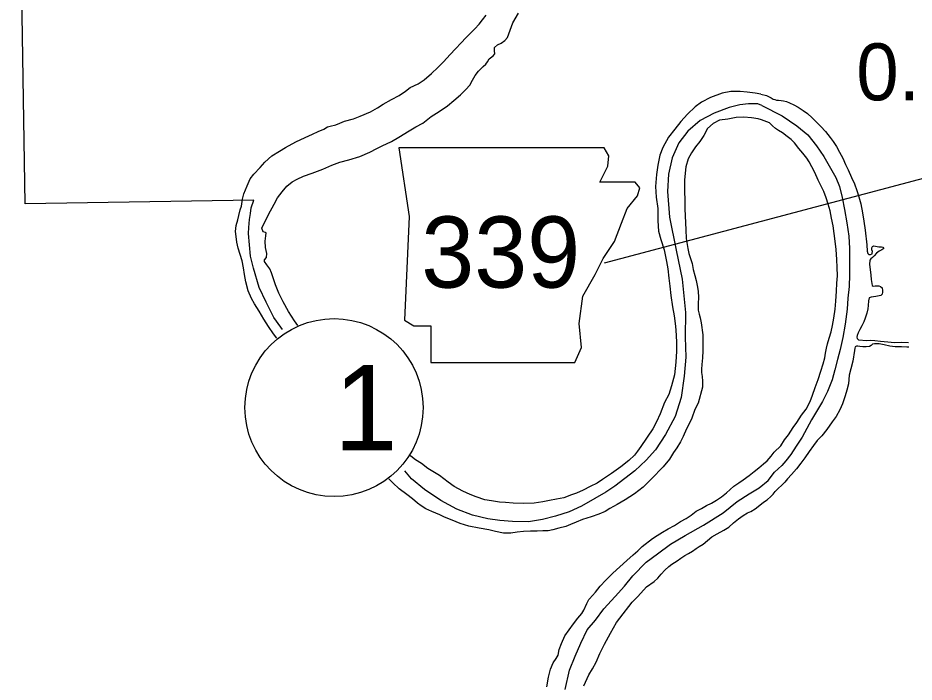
# Model space of a CAD drawing. Extents: x -939622 to -934222, y 1383701 to 1385301.
# Drawn here: x -936076.4 to -936056.47, y 1384433.13 to 1384447.91 of the extents above; entities that cross this region are included whole.
import ezdxf

# ---------------------------------------------------------------- set-up
doc = ezdxf.new("R2010")
doc.units = 0
for name, color, linetype in [('Level 2', 7, 'Continuous'), ('Level 21', 7, 'Continuous'), ('Level 25', 7, 'Continuous'), ('Level 27', 7, 'Continuous'), ('Level 9', 7, 'Continuous')]:
    doc.layers.add(name, color=color, linetype=linetype)

msp = doc.modelspace()

# ---------------------------------------------------------------- linework, layer by layer
at = {"layer": 'Level 2'}
for points in [[(-936070.516, 1384440.973), (-936070.555, 1384441.025), (-936070.707, 1384441.247), (-936070.882, 1384441.583), (-936071.031, 1384441.914), (-936071.164, 1384442.344), (-936071.224, 1384442.611), (-936071.274, 1384443.109), (-936071.265, 1384443.245), (-936071.248, 1384443.426), (-936071.23, 1384443.555), (-936071.212, 1384443.685), (-936071.15, 1384443.855), (-936076.237, 1384443.774), (-936076.361, 1384451.711), (-936076.398, 1384454.074)], [(-936059.862, 1384445.958), (-936059.95, 1384445.996), (-936060.158, 1384446), (-936060.349, 1384445.975), (-936060.582, 1384445.918), (-936060.916, 1384445.79), (-936061.227, 1384445.627), (-936061.501, 1384445.389), (-936061.702, 1384445.129), (-936061.851, 1384444.792), (-936061.936, 1384444.432), (-936061.96, 1384444.046), (-936061.909, 1384443.475), (-936061.763, 1384442.742), (-936061.631, 1384442.095), (-936061.555, 1384441.356), (-936061.56, 1384440.808), (-936061.548, 1384440.363), (-936061.583, 1384439.935), (-936061.653, 1384439.464), (-936061.788, 1384439.043), (-936061.998, 1384438.644), (-936062.222, 1384438.299), (-936062.43, 1384438.069), (-936062.683, 1384437.835), (-936063.128, 1384437.491), (-936063.33, 1384437.36), (-936063.573, 1384437.213), (-936063.872, 1384437.044), (-936064.143, 1384436.923), (-936064.444, 1384436.823), (-936064.736, 1384436.751), (-936065.044, 1384436.701), (-936065.399, 1384436.703), (-936065.681, 1384436.729), (-936065.953, 1384436.765), (-936066.288, 1384436.845), (-936066.639, 1384436.979), (-936066.998, 1384437.175), (-936067.36, 1384437.414), (-936067.648, 1384437.651), (-936067.799, 1384437.829)], [(-936059.862, 1384445.958), (-936059.407, 1384445.733), (-936059.082, 1384445.511), (-936058.84, 1384445.304), (-936058.647, 1384445.065), (-936058.481, 1384444.825), (-936058.33, 1384444.569), (-936058.216, 1384444.357), (-936058.136, 1384444.156), (-936058.072, 1384443.914), (-936058.023, 1384443.645), (-936057.969, 1384443.347), (-936057.927, 1384443.056), (-936057.91, 1384442.777), (-936057.907, 1384442.464), (-936057.908, 1384442.193), (-936057.918, 1384441.931), (-936057.947, 1384441.674), (-936057.962, 1384441.426), (-936058.008, 1384441.093), (-936058.06, 1384440.799), (-936058.115, 1384440.532), (-936058.179, 1384440.306), (-936058.233, 1384440.078), (-936058.299, 1384439.856), (-936058.4, 1384439.599), (-936058.514, 1384439.374), (-936058.641, 1384439.152), (-936058.754, 1384438.967), (-936058.86, 1384438.773), (-936058.964, 1384438.579), (-936059.094, 1384438.378), (-936059.216, 1384438.196), (-936059.324, 1384438.056), (-936059.413, 1384437.95), (-936059.575, 1384437.805)], [(-936061.886, 1384436.198), (-936061.564, 1384436.391), (-936061.157, 1384436.62), (-936060.719, 1384436.901), (-936060.407, 1384437.148), (-936060.143, 1384437.323), (-936059.915, 1384437.451), (-936059.721, 1384437.618), (-936059.575, 1384437.805)], [(-936064.231, 1384432.964), (-936064.138, 1384433.398), (-936064.007, 1384433.707), (-936063.884, 1384433.995), (-936063.744, 1384434.295), (-936063.554, 1384434.508), (-936063.37, 1384434.762), (-936063.12, 1384435.034), (-936062.916, 1384435.268), (-936062.728, 1384435.493), (-936062.434, 1384435.799), (-936062.175, 1384435.985), (-936061.886, 1384436.198)]]:
    msp.add_lwpolyline(points, dxfattribs=at)
at = {"layer": 'Level 21'}
msp.add_line((-936063.359, 1384442.456), (-936054.672, 1384444.764), dxfattribs=at)
msp.add_lwpolyline([(-936067.927, 1384445.017), (-936067.699, 1384443.494), (-936067.8, 1384441.185), (-936067.597, 1384441.058), (-936067.216, 1384441.058), (-936067.216, 1384440.246), (-936064.019, 1384440.246), (-936063.867, 1384440.576), (-936063.917, 1384441.109), (-936063.841, 1384441.718), (-936063.562, 1384442.2), (-936063.385, 1384442.555), (-936063.131, 1384442.936), (-936062.979, 1384443.342), (-936062.852, 1384443.672), (-936062.623, 1384443.951), (-936062.573, 1384444.129), (-936062.674, 1384444.256), (-936063.461, 1384444.256), (-936063.283, 1384444.611), (-936063.258, 1384444.839), (-936063.363, 1384445.015)], close=True, dxfattribs=at)
at = {"layer": 'Level 27'}
msp.add_circle((-936069.37, 1384439.239), 1.98, dxfattribs=at)
at = {"layer": 'Level 9'}
for points in [[(-936070.643, 1384440.78), (-936070.714, 1384440.877), (-936070.825, 1384441.043), (-936070.928, 1384441.206), (-936071.034, 1384441.381), (-936071.137, 1384441.544), (-936071.206, 1384441.663), (-936071.278, 1384441.836), (-936071.334, 1384442.034), (-936071.362, 1384442.201), (-936071.386, 1384442.351), (-936071.416, 1384442.501), (-936071.456, 1384442.645), (-936071.498, 1384442.788), (-936071.528, 1384442.923), (-936071.549, 1384443.046), (-936071.56, 1384443.154), (-936071.545, 1384443.289), (-936071.512, 1384443.42), (-936071.487, 1384443.51), (-936071.454, 1384443.641), (-936071.429, 1384443.719), (-936071.405, 1384443.879), (-936071.375, 1384443.994), (-936071.301, 1384444.174), (-936071.238, 1384444.325), (-936071.15, 1384444.43), (-936071.013, 1384444.583), (-936070.91, 1384444.697), (-936070.751, 1384444.839), (-936070.583, 1384444.945), (-936070.446, 1384445.023), (-936070.218, 1384445.149), (-936070.01, 1384445.25), (-936069.849, 1384445.322), (-936069.725, 1384445.379), (-936069.6, 1384445.433), (-936069.517, 1384445.483), (-936069.457, 1384445.503), (-936069.329, 1384445.53), (-936069.239, 1384445.565), (-936069.135, 1384445.612), (-936068.935, 1384445.662), (-936068.786, 1384445.719), (-936068.561, 1384445.821), (-936068.403, 1384445.911), (-936068.279, 1384445.992), (-936068.095, 1384446.096), (-936067.92, 1384446.184), (-936067.778, 1384446.28), (-936067.678, 1384446.358), (-936067.503, 1384446.44), (-936067.366, 1384446.533), (-936067.204, 1384446.672), (-936067.063, 1384446.802), (-936066.937, 1384446.931), (-936066.785, 1384447.094), (-936066.667, 1384447.22), (-936066.541, 1384447.355), (-936066.442, 1384447.469), (-936066.324, 1384447.586), (-936066.242, 1384447.669), (-936066.145, 1384447.77), (-936066.066, 1384447.868), (-936065.988, 1384447.969)], [(-936070.177, 1384441.064), (-936070.249, 1384441.17), (-936070.379, 1384441.378), (-936070.501, 1384441.595), (-936070.596, 1384441.788), (-936070.672, 1384441.97), (-936070.727, 1384442.128), (-936070.762, 1384442.239), (-936070.797, 1384442.325), (-936070.862, 1384442.417), (-936070.918, 1384442.488), (-936070.916, 1384442.53), (-936070.875, 1384442.582), (-936070.865, 1384442.667), (-936070.892, 1384442.799), (-936070.898, 1384442.94), (-936070.883, 1384443.064), (-936070.881, 1384443.127), (-936070.896, 1384443.136), (-936070.948, 1384443.152), (-936070.976, 1384443.23), (-936070.824, 1384443.534), (-936070.7, 1384443.763), (-936070.628, 1384443.906), (-936070.52, 1384444.041), (-936070.421, 1384444.166), (-936070.3, 1384444.265), (-936070.19, 1384444.322), (-936070.051, 1384444.388), (-936069.857, 1384444.456), (-936069.619, 1384444.545), (-936069.417, 1384444.634), (-936069.244, 1384444.698), (-936069.044, 1384444.754), (-936068.799, 1384444.822), (-936068.576, 1384444.924), (-936068.419, 1384445.002), (-936068.303, 1384445.059), (-936068.092, 1384445.16), (-936067.932, 1384445.254), (-936067.701, 1384445.395), (-936067.553, 1384445.482), (-936067.396, 1384445.567), (-936067.213, 1384445.712), (-936067.035, 1384445.828), (-936066.849, 1384445.952), (-936066.705, 1384446.073), (-936066.557, 1384446.199), (-936066.44, 1384446.313), (-936066.352, 1384446.412), (-936066.288, 1384446.524), (-936066.234, 1384446.625), (-936066.158, 1384446.726), (-936066.058, 1384446.831), (-936065.993, 1384446.883), (-936065.961, 1384446.935), (-936065.918, 1384446.999), (-936065.832, 1384447.067), (-936065.794, 1384447.11), (-936065.799, 1384447.176), (-936065.806, 1384447.251), (-936065.733, 1384447.313), (-936065.658, 1384447.348), (-936065.573, 1384447.404), (-936065.511, 1384447.472), (-936065.395, 1384447.799), (-936065.268, 1384448.013)], [(-936059.883, 1384446.211), (-936060.007, 1384446.238), (-936060.184, 1384446.258), (-936060.338, 1384446.273), (-936060.545, 1384446.268), (-936060.742, 1384446.237), (-936060.998, 1384446.141), (-936061.2, 1384446.034), (-936061.339, 1384445.931), (-936061.513, 1384445.768), (-936061.659, 1384445.605), (-936061.796, 1384445.434), (-936061.933, 1384445.256), (-936062.057, 1384445.028), (-936062.129, 1384444.852), (-936062.169, 1384444.631), (-936062.203, 1384444.423), (-936062.224, 1384444.16), (-936062.207, 1384443.92), (-936062.168, 1384443.668), (-936062.168, 1384443.391), (-936062.154, 1384443.166), (-936062.102, 1384442.978), (-936062.033, 1384442.751), (-936061.976, 1384442.487), (-936061.949, 1384442.328), (-936061.929, 1384442.121), (-936061.904, 1384441.941), (-936061.881, 1384441.731), (-936061.843, 1384441.479), (-936061.811, 1384441.278), (-936061.783, 1384441.11), (-936061.771, 1384440.966), (-936061.759, 1384440.696), (-936061.755, 1384440.494), (-936061.77, 1384440.253), (-936061.8, 1384439.967), (-936061.869, 1384439.721), (-936061.928, 1384439.533), (-936062.026, 1384439.354), (-936062.123, 1384439.102), (-936062.2, 1384438.92), (-936062.28, 1384438.764), (-936062.548, 1384438.376), (-936062.621, 1384438.272), (-936062.693, 1384438.177), (-936062.814, 1384438.06), (-936062.997, 1384437.921), (-936063.198, 1384437.772), (-936063.405, 1384437.641), (-936063.52, 1384437.557), (-936063.672, 1384437.481), (-936063.832, 1384437.403), (-936063.978, 1384437.336), (-936064.088, 1384437.295), (-936064.264, 1384437.234), (-936064.425, 1384437.203), (-936064.58, 1384437.169), (-936064.73, 1384437.142), (-936064.924, 1384437.113), (-936065.161, 1384437.105), (-936065.384, 1384437.115), (-936065.561, 1384437.126), (-936065.688, 1384437.138), (-936065.868, 1384437.164), (-936066.016, 1384437.185), (-936066.213, 1384437.253), (-936066.346, 1384437.304), (-936066.507, 1384437.379), (-936066.701, 1384437.48), (-936066.835, 1384437.579), (-936067.028, 1384437.731), (-936067.284, 1384437.882), (-936067.427, 1384437.996), (-936067.561, 1384438.08), (-936067.662, 1384438.162), (-936067.682, 1384438.184)], [(-936059.883, 1384446.211), (-936059.758, 1384446.179), (-936059.648, 1384446.129), (-936059.605, 1384446.104), (-936059.568, 1384446.093), (-936059.532, 1384446.08), (-936059.486, 1384446.076), (-936059.426, 1384446.072), (-936059.378, 1384446.065), (-936059.308, 1384446.05), (-936059.241, 1384446.019), (-936059.149, 1384445.975), (-936059.054, 1384445.922), (-936058.94, 1384445.851), (-936058.844, 1384445.783), (-936058.738, 1384445.688), (-936058.644, 1384445.589), (-936058.544, 1384445.494), (-936058.443, 1384445.378), (-936058.339, 1384445.249), (-936058.272, 1384445.156), (-936058.202, 1384445.05), (-936058.13, 1384444.924), (-936058.059, 1384444.785), (-936057.996, 1384444.649), (-936057.943, 1384444.531), (-936057.867, 1384444.356), (-936057.799, 1384444.218), (-936057.745, 1384444.066), (-936057.703, 1384443.926), (-936057.661, 1384443.775), (-936057.62, 1384443.572), (-936057.588, 1384443.383), (-936057.565, 1384443.185), (-936057.522, 1384442.859), (-936057.514, 1384442.718), (-936057.506, 1384442.664), (-936057.478, 1384442.647), (-936057.442, 1384442.646), (-936057.409, 1384442.659), (-936057.404, 1384442.677), (-936057.402, 1384442.71), (-936057.41, 1384442.749), (-936057.412, 1384442.791), (-936057.401, 1384442.825), (-936057.368, 1384442.841), (-936057.259, 1384442.819), (-936057.202, 1384442.815), (-936057.166, 1384442.807), (-936057.144, 1384442.781), (-936057.194, 1384442.752), (-936057.249, 1384442.72), (-936057.311, 1384442.672), (-936057.363, 1384442.616), (-936057.397, 1384442.578), (-936057.435, 1384442.55), (-936057.461, 1384442.518), (-936057.463, 1384442.422), (-936057.447, 1384442.308), (-936057.436, 1384442.185), (-936057.426, 1384442.089), (-936057.416, 1384442.002), (-936057.403, 1384441.958), (-936057.381, 1384441.944), (-936057.342, 1384441.945), (-936057.294, 1384441.95), (-936057.255, 1384441.946), (-936057.218, 1384441.935), (-936057.184, 1384441.9), (-936057.175, 1384441.841), (-936057.18, 1384441.81), (-936057.187, 1384441.762), (-936057.213, 1384441.731), (-936057.285, 1384441.719), (-936057.327, 1384441.711), (-936057.38, 1384441.703), (-936057.431, 1384441.698), (-936057.47, 1384441.681), (-936057.488, 1384441.614), (-936057.496, 1384441.514), (-936057.505, 1384441.433), (-936057.522, 1384441.339), (-936057.56, 1384441.226), (-936057.59, 1384441.146), (-936057.634, 1384441.057), (-936057.679, 1384440.98), (-936057.718, 1384440.903), (-936057.743, 1384440.842), (-936057.745, 1384440.809), (-936057.743, 1384440.773), (-936057.712, 1384440.75), (-936057.522, 1384440.731), (-936057.447, 1384440.737), (-936057.345, 1384440.735), (-936057.218, 1384440.719), (-936057.061, 1384440.701), (-936056.91, 1384440.689), (-936056.754, 1384440.696), (-936056.596, 1384440.687)], [(-936059.867, 1384445.639), (-936059.94, 1384445.662), (-936060.088, 1384445.689), (-936060.256, 1384445.697), (-936060.427, 1384445.696), (-936060.615, 1384445.659), (-936060.801, 1384445.631), (-936060.943, 1384445.561), (-936061.064, 1384445.447), (-936061.148, 1384445.292), (-936061.241, 1384445.157), (-936061.337, 1384445.044), (-936061.424, 1384444.909), (-936061.499, 1384444.775), (-936061.546, 1384444.594), (-936061.579, 1384444.304), (-936061.579, 1384444.067), (-936061.574, 1384443.841), (-936061.573, 1384443.66), (-936061.567, 1384443.504), (-936061.551, 1384443.192), (-936061.538, 1384443.002), (-936061.503, 1384442.777), (-936061.479, 1384442.664), (-936061.411, 1384442.446), (-936061.384, 1384442.311), (-936061.348, 1384442.179), (-936061.319, 1384442.069), (-936061.298, 1384441.952), (-936061.271, 1384441.832), (-936061.268, 1384441.691), (-936061.277, 1384441.555), (-936061.271, 1384441.408), (-936061.251, 1384441.318), (-936061.228, 1384441.237), (-936061.21, 1384441.123), (-936061.171, 1384440.856), (-936061.174, 1384440.694), (-936061.172, 1384440.504), (-936061.178, 1384440.348), (-936061.19, 1384440.2), (-936061.199, 1384440.094), (-936061.201, 1384440.019), (-936061.189, 1384439.929), (-936061.178, 1384439.83), (-936061.178, 1384439.695), (-936061.275, 1384439.334), (-936061.347, 1384439.197), (-936061.412, 1384439.006), (-936061.475, 1384438.879), (-936061.533, 1384438.769), (-936061.61, 1384438.596), (-936061.67, 1384438.48), (-936061.748, 1384438.346), (-936061.821, 1384438.239), (-936061.914, 1384438.093), (-936062.051, 1384437.924), (-936062.315, 1384437.656), (-936062.497, 1384437.472), (-936062.692, 1384437.32), (-936062.896, 1384437.186), (-936063.074, 1384437.08), (-936063.24, 1384436.995), (-936063.344, 1384436.926), (-936063.481, 1384436.866), (-936063.657, 1384436.811), (-936063.844, 1384436.746), (-936063.984, 1384436.689), (-936064.115, 1384436.635), (-936064.219, 1384436.594), (-936064.372, 1384436.56), (-936064.506, 1384436.518), (-936064.607, 1384436.495), (-936064.73, 1384436.495), (-936064.856, 1384436.489), (-936065.001, 1384436.489), (-936065.16, 1384436.482), (-936065.297, 1384436.467), (-936065.438, 1384436.449), (-936065.603, 1384436.442), (-936065.784, 1384436.48), (-936065.926, 1384436.516), (-936066.143, 1384436.557), (-936066.375, 1384436.602), (-936066.563, 1384436.664), (-936066.747, 1384436.736), (-936066.914, 1384436.798), (-936067.02, 1384436.85), (-936067.193, 1384436.927), (-936067.327, 1384436.99), (-936067.433, 1384437.051), (-936067.516, 1384437.112), (-936067.626, 1384437.212), (-936067.751, 1384437.309), (-936067.919, 1384437.434), (-936068.063, 1384437.567), (-936068.153, 1384437.653)], [(-936059.582, 1384438.25), (-936059.44, 1384438.385), (-936059.352, 1384438.521), (-936059.266, 1384438.63), (-936059.165, 1384438.797), (-936059.082, 1384438.909), (-936058.974, 1384439.067), (-936058.877, 1384439.206), (-936058.788, 1384439.372), (-936058.736, 1384439.516), (-936058.677, 1384439.687), (-936058.606, 1384439.864), (-936058.55, 1384440.047), (-936058.499, 1384440.209), (-936058.46, 1384440.349), (-936058.44, 1384440.452), (-936058.42, 1384440.558), (-936058.397, 1384440.659), (-936058.36, 1384440.781), (-936058.32, 1384440.921), (-936058.287, 1384441.067), (-936058.26, 1384441.227), (-936058.229, 1384441.43), (-936058.215, 1384441.608), (-936058.2, 1384441.832), (-936058.189, 1384442.004), (-936058.18, 1384442.173), (-936058.185, 1384442.353), (-936058.195, 1384442.534), (-936058.21, 1384442.756), (-936058.232, 1384442.944), (-936058.251, 1384443.115), (-936058.276, 1384443.286), (-936058.312, 1384443.45), (-936058.343, 1384443.614), (-936058.388, 1384443.766), (-936058.427, 1384443.906), (-936058.48, 1384444.048), (-936058.604, 1384444.296), (-936058.68, 1384444.471), (-936058.748, 1384444.594), (-936058.81, 1384444.706), (-936058.861, 1384444.788), (-936058.947, 1384444.899), (-936059.035, 1384445.007), (-936059.13, 1384445.127), (-936059.205, 1384445.202), (-936059.298, 1384445.27), (-936059.401, 1384445.35), (-936059.487, 1384445.404), (-936059.558, 1384445.452), (-936059.623, 1384445.51), (-936059.689, 1384445.571), (-936059.867, 1384445.639)], [(-936056.592, 1384440.585), (-936056.639, 1384440.583), (-936056.756, 1384440.59), (-936056.892, 1384440.594), (-936057.015, 1384440.607), (-936057.137, 1384440.638), (-936057.252, 1384440.657), (-936057.351, 1384440.659), (-936057.399, 1384440.648), (-936057.431, 1384440.62), (-936057.466, 1384440.597), (-936057.541, 1384440.591), (-936057.616, 1384440.588), (-936057.682, 1384440.601), (-936057.722, 1384440.608), (-936057.752, 1384440.607), (-936057.781, 1384440.591), (-936057.792, 1384440.563), (-936057.799, 1384440.512), (-936057.837, 1384440.269), (-936057.882, 1384440.099), (-936057.915, 1384439.962), (-936057.932, 1384439.768), (-936057.968, 1384439.626), (-936058.008, 1384439.5), (-936058.064, 1384439.324), (-936058.125, 1384439.189), (-936058.209, 1384439.041), (-936058.298, 1384438.92), (-936058.411, 1384438.749), (-936058.526, 1384438.612), (-936058.63, 1384438.506), (-936058.713, 1384438.394), (-936058.81, 1384438.26), (-936058.906, 1384438.118), (-936058.989, 1384438), (-936059.089, 1384437.876), (-936059.198, 1384437.748), (-936059.29, 1384437.654), (-936059.348, 1384437.579), (-936059.559, 1384437.375)], [(-936062.518, 1384436.148), (-936062.289, 1384436.33), (-936062.188, 1384436.395), (-936062.064, 1384436.47), (-936061.945, 1384436.539), (-936061.803, 1384436.618), (-936061.664, 1384436.702), (-936061.545, 1384436.771), (-936061.43, 1384436.846), (-936061.32, 1384436.932), (-936061.202, 1384436.995), (-936061.092, 1384437.058), (-936060.979, 1384437.115), (-936060.864, 1384437.183), (-936060.754, 1384437.255), (-936060.642, 1384437.339), (-936060.566, 1384437.419), (-936060.483, 1384437.49), (-936060.374, 1384437.567), (-936060.276, 1384437.63), (-936060.143, 1384437.726), (-936060.031, 1384437.816), (-936059.928, 1384437.899), (-936059.822, 1384437.986), (-936059.742, 1384438.057), (-936059.652, 1384438.161), (-936059.582, 1384438.25)], [(-936061.166, 1384436.204), (-936060.968, 1384436.363), (-936060.85, 1384436.428), (-936060.701, 1384436.51), (-936060.595, 1384436.579), (-936060.486, 1384436.674), (-936060.38, 1384436.764), (-936060.274, 1384436.842), (-936060.179, 1384436.901), (-936060.107, 1384436.93), (-936060.007, 1384436.986), (-936059.903, 1384437.066), (-936059.821, 1384437.135), (-936059.744, 1384437.187), (-936059.661, 1384437.258), (-936059.606, 1384437.314), (-936059.559, 1384437.375)], [(-936064.639, 1384433.028), (-936064.6, 1384433.24), (-936064.56, 1384433.419), (-936064.497, 1384433.563), (-936064.432, 1384433.656), (-936064.384, 1384433.731), (-936064.365, 1384433.855), (-936064.313, 1384433.989), (-936064.236, 1384434.161), (-936064.143, 1384434.294), (-936064.046, 1384434.427), (-936063.949, 1384434.552), (-936063.864, 1384434.655), (-936063.819, 1384434.732), (-936063.75, 1384434.879), (-936063.703, 1384434.968), (-936063.688, 1384434.984), (-936063.556, 1384435.133), (-936063.454, 1384435.267), (-936063.324, 1384435.402), (-936063.169, 1384435.556), (-936063.018, 1384435.697), (-936062.859, 1384435.836), (-936062.723, 1384435.962), (-936062.619, 1384436.054), (-936062.518, 1384436.148)], [(-936063.815, 1384433.05), (-936063.702, 1384433.295), (-936063.623, 1384433.425), (-936063.542, 1384433.576), (-936063.463, 1384433.766), (-936063.355, 1384433.978), (-936063.224, 1384434.218), (-936063.089, 1384434.455), (-936062.942, 1384434.65), (-936062.816, 1384434.812), (-936062.739, 1384434.908), (-936062.618, 1384435.034), (-936062.423, 1384435.252), (-936062.254, 1384435.368), (-936062.173, 1384435.446), (-936062.096, 1384435.534), (-936062.015, 1384435.624), (-936061.929, 1384435.706), (-936061.859, 1384435.754), (-936061.745, 1384435.831), (-936061.657, 1384435.886), (-936061.569, 1384435.946), (-936061.487, 1384435.992), (-936061.402, 1384436.047), (-936061.317, 1384436.101), (-936061.253, 1384436.149), (-936061.166, 1384436.204)]]:
    msp.add_lwpolyline(points, dxfattribs=at)

# ---------------------------------------------------------------- texts
at = {"layer": 'Level 21'}
msp.add_text('339', height=1.584, dxfattribs=at).set_placement((-936067.432, 1384441.908))
at = {"layer": 'Level 25'}
msp.add_text('0.0', height=1.2672, dxfattribs=at).set_placement((-936057.759, 1384446.075))
at = {"layer": 'Level 27'}
msp.add_text('1', height=1.901, dxfattribs=at).set_placement((-936069.37, 1384438.289))

doc.saveas('drawing.dxf')
